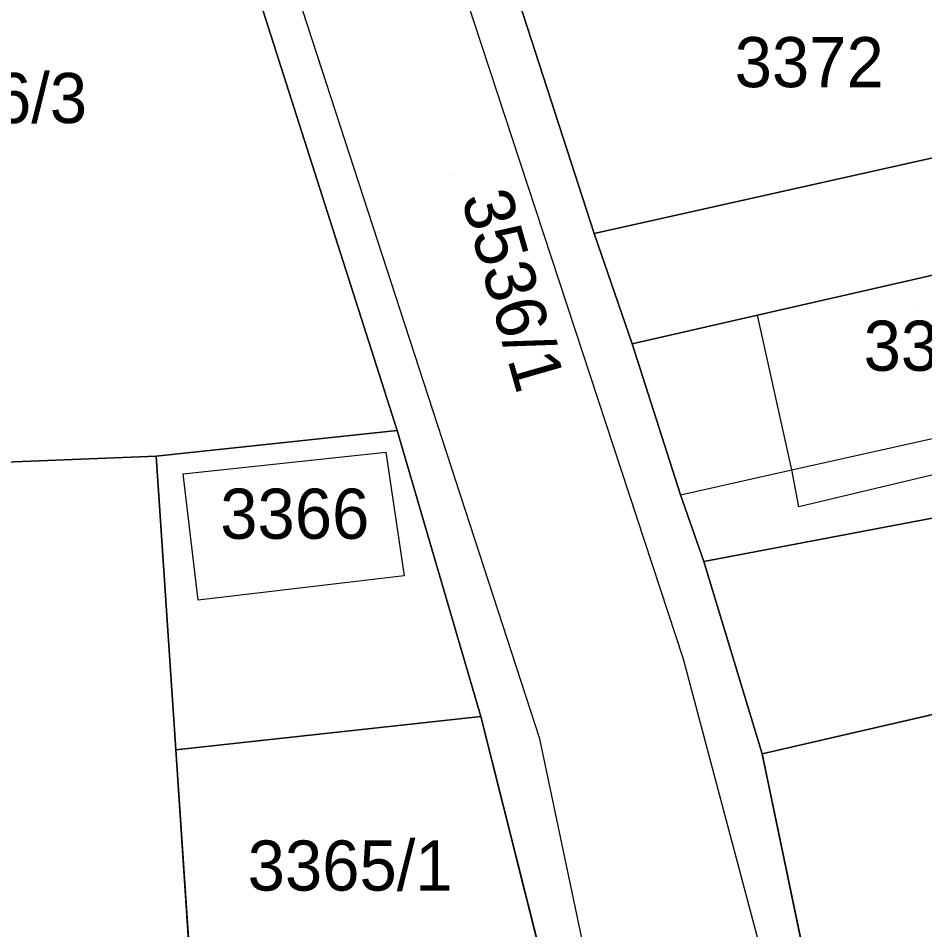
# Model space of a CAD drawing. Extents: x -262657 to -261595, y -1238015 to -1237156.
# Drawn here: x -261978.62 to -261942.44, y -1237648.33 to -1237611.98 of the extents above; entities that cross this region are included whole.
import ezdxf

# ---------------------------------------------------------------- set-up
doc = ezdxf.new("R2010")
doc.units = 0
for name, color, linetype in [('body_kn', 7, 'Continuous'), ('kladpar_druhypozemkov', 7, 'Continuous'), ('kladpar_hranice', 7, 'Continuous'), ('kladpar_parcelnecisla', 7, 'Continuous'), ('kladpar_plochy', 7, 'Continuous'), ('zappar_hrandruhpozemk', 7, 'Continuous')]:
    doc.layers.add(name, color=color, linetype=linetype)

msp = doc.modelspace()

# ---------------------------------------------------------------- linework, layer by layer
at = {"layer": 'body_kn'}
for p, q in [((-261955.63, -1237620.56), (-261955.63, -1237620.56)), ((-261955.63, -1237620.56), (-261955.63, -1237620.56)), ((-261949.11, -1237623.82), (-261949.11, -1237623.82)), ((-261954.11, -1237624.97), (-261954.11, -1237624.97)), ((-261954.11, -1237624.97), (-261954.11, -1237624.97)), ((-261963.49, -1237628.42), (-261963.49, -1237628.42)), ((-261963.49, -1237628.42), (-261963.49, -1237628.42)), ((-261963.95, -1237629.28), (-261963.95, -1237629.28)), ((-261963.95, -1237629.28), (-261963.95, -1237629.28)), ((-261973.11, -1237629.45), (-261973.11, -1237629.45)), ((-261947.74, -1237629.99), (-261947.74, -1237629.99)), ((-261972.04, -1237630.15), (-261972.04, -1237630.15)), ((-261952.18, -1237630.99), (-261952.18, -1237630.99)), ((-261952.18, -1237630.99), (-261952.18, -1237630.99)), ((-261947.47, -1237631.46), (-261947.47, -1237631.46)), ((-261951.25, -1237633.64), (-261951.25, -1237633.64)), ((-261951.25, -1237633.64), (-261951.25, -1237633.64)), ((-261963.21, -1237634.22), (-261963.21, -1237634.22)), ((-261971.44, -1237635.19), (-261971.44, -1237635.19)), ((-261952.08, -1237637.52), (-261952.08, -1237637.52)), ((-261960.15, -1237639.82), (-261960.15, -1237639.82)), ((-261960.15, -1237639.82), (-261960.15, -1237639.82)), ((-261957.8, -1237640.72), (-261957.8, -1237640.72)), ((-261972.33, -1237641.16), (-261972.33, -1237641.16)), ((-261948.93, -1237641.32), (-261948.93, -1237641.32)), ((-261948.93, -1237641.32), (-261948.93, -1237641.32))]:
    msp.add_line(p, q, dxfattribs=at)
at = {"layer": 'kladpar_druhypozemkov'}
for p, q in [((-261946.52, -1237612.99), (-261946.52, -1237612.99)), ((-261961.25, -1237618.27), (-261961.25, -1237618.27)), ((-261942.66, -1237623.55), (-261942.66, -1237623.55)), ((-261967.95, -1237630.48), (-261967.95, -1237630.48)), ((-261965.05, -1237645.06), (-261965.05, -1237645.06))]:
    msp.add_line(p, q, dxfattribs=at)
at = {"layer": 'kladpar_hranice'}
for p, q in [((-261960.15, -1237639.82), (-261955.72, -1237657.46)), ((-261945.81, -1237656.22), (-261948.93, -1237641.32))]:
    msp.add_line(p, q, dxfattribs=at)
for points in [[(-261954.11, -1237624.97), (-261955.63, -1237620.56), (-261934.85, -1237615.92), (-261935.27, -1237614.2), (-261937.29, -1237605.35), (-261937.81, -1237603.55), (-261924.04, -1237600.56), (-261919.87, -1237617.28), (-261922.93, -1237617.93), (-261933.84, -1237620.33), (-261936.24, -1237620.88), (-261949.11, -1237623.82), (-261954.11, -1237624.97)], [(-261971.52, -1237603.32), (-261963.49, -1237628.42), (-261973.11, -1237629.45), (-261987.81, -1237630.03), (-261988.77, -1237624.81), (-261990.82, -1237625.19), (-261994.15, -1237607.67), (-261971.52, -1237603.32)], [(-261952.29, -1237673.66), (-261952.97, -1237670.7), (-261955.72, -1237657.46), (-261960.15, -1237639.82), (-261963.49, -1237628.42), (-261971.52, -1237603.32)], [(-261955.63, -1237620.56), (-261959.54, -1237608.49), (-261937.81, -1237603.55), (-261937.29, -1237605.35), (-261935.27, -1237614.2), (-261934.85, -1237615.92), (-261955.63, -1237620.56)], [(-261959.54, -1237608.49), (-261955.63, -1237620.56), (-261954.11, -1237624.97), (-261952.18, -1237630.99), (-261951.25, -1237633.64), (-261948.93, -1237641.32), (-261945.81, -1237656.22), (-261943.87, -1237665.27), (-261943.59, -1237666.59), (-261942.75, -1237671.05)], [(-261951.25, -1237633.64), (-261952.18, -1237630.99), (-261954.11, -1237624.97), (-261949.11, -1237623.82), (-261936.24, -1237620.88), (-261933.84, -1237620.33), (-261922.93, -1237617.93), (-261919.87, -1237617.28), (-261907.09, -1237614.52), (-261905.44, -1237620.94), (-261935.97, -1237630.75), (-261951.25, -1237633.64)], [(-261948.93, -1237641.32), (-261951.25, -1237633.64), (-261935.97, -1237630.75), (-261905.44, -1237620.94), (-261903.02, -1237630.72), (-261948.93, -1237641.32)], [(-261963.49, -1237628.42), (-261960.15, -1237639.82), (-261972.33, -1237641.16), (-261973.11, -1237629.45), (-261963.49, -1237628.42)], [(-261990.01, -1237630.12), (-261987.81, -1237630.03), (-261973.11, -1237629.45), (-261972.33, -1237641.16), (-261971.44, -1237654.4), (-261987.18, -1237654.68), (-261990.01, -1237630.12)], [(-261948.93, -1237641.32), (-261903.02, -1237630.72), (-261899.3, -1237645.4)], [(-261955.72, -1237657.46), (-261952.97, -1237670.7), (-261964.06, -1237672.97), (-261970.17, -1237674.4), (-261971.19, -1237658.51), (-261971.44, -1237654.4), (-261972.33, -1237641.16), (-261960.15, -1237639.82)]]:
    msp.add_lwpolyline(points, dxfattribs=at)
at = {"layer": 'kladpar_plochy'}
for p, q in [((-261948.93, -1237641.32), (-261903.02, -1237630.72)), ((-261972.33, -1237641.16), (-261960.15, -1237639.82)), ((-261960.15, -1237639.82), (-261955.72, -1237657.46)), ((-261971.44, -1237654.4), (-261972.33, -1237641.16)), ((-261945.81, -1237656.22), (-261948.93, -1237641.32))]:
    msp.add_line(p, q, dxfattribs=at)
for points in [[(-261954.11, -1237624.97), (-261955.63, -1237620.56), (-261934.85, -1237615.92), (-261935.27, -1237614.2), (-261937.29, -1237605.35), (-261937.81, -1237603.55), (-261924.04, -1237600.56), (-261919.87, -1237617.28), (-261922.93, -1237617.93), (-261933.84, -1237620.33), (-261936.24, -1237620.88), (-261949.11, -1237623.82)], [(-261971.52, -1237603.32), (-261963.49, -1237628.42), (-261973.11, -1237629.45), (-261987.81, -1237630.03), (-261988.77, -1237624.81), (-261990.82, -1237625.19), (-261994.15, -1237607.67)], [(-261955.63, -1237620.56), (-261959.54, -1237608.49), (-261937.81, -1237603.55), (-261937.29, -1237605.35), (-261935.27, -1237614.2), (-261934.85, -1237615.92)], [(-261951.25, -1237633.64), (-261952.18, -1237630.99), (-261954.11, -1237624.97), (-261949.11, -1237623.82), (-261936.24, -1237620.88), (-261933.84, -1237620.33), (-261922.93, -1237617.93), (-261919.87, -1237617.28), (-261907.09, -1237614.52), (-261905.44, -1237620.94), (-261935.97, -1237630.75)], [(-261948.93, -1237641.32), (-261951.25, -1237633.64), (-261935.97, -1237630.75), (-261905.44, -1237620.94), (-261903.02, -1237630.72)], [(-261963.49, -1237628.42), (-261960.15, -1237639.82), (-261972.33, -1237641.16), (-261973.11, -1237629.45)], [(-261990.01, -1237630.12), (-261987.81, -1237630.03), (-261973.11, -1237629.45), (-261972.33, -1237641.16), (-261971.44, -1237654.4), (-261987.18, -1237654.68)]]:
    msp.add_lwpolyline(points, close=True, dxfattribs=at)
msp.add_lwpolyline([(-261959.54, -1237608.49), (-261955.63, -1237620.56), (-261954.11, -1237624.97), (-261952.18, -1237630.99), (-261951.25, -1237633.64), (-261948.93, -1237641.32), (-261945.81, -1237656.22), (-261943.87, -1237665.27), (-261943.59, -1237666.59), (-261942.75, -1237671.05), (-261944.34, -1237671.48), (-261950.91, -1237673.28), (-261952.29, -1237673.66), (-261952.97, -1237670.7), (-261955.72, -1237657.46), (-261960.15, -1237639.82), (-261963.49, -1237628.42), (-261971.52, -1237603.32)], dxfattribs=at)
at = {"layer": 'zappar_hrandruhpozemk'}
for p, q in [((-261976.86, -1237562.12), (-261952.08, -1237637.52)), ((-261957.8, -1237640.72), (-261978.89, -1237575.95)), ((-261947.74, -1237629.99), (-261949.11, -1237623.82)), ((-261947.74, -1237629.99), (-261935.03, -1237627.16)), ((-261934.77, -1237628.44), (-261947.47, -1237631.46)), ((-261963.95, -1237629.28), (-261963.21, -1237634.22)), ((-261952.18, -1237630.99), (-261947.74, -1237629.99)), ((-261947.47, -1237631.46), (-261947.74, -1237629.99)), ((-261963.21, -1237634.22), (-261971.44, -1237635.19)), ((-261952.08, -1237637.52), (-261947.91, -1237653.22)), ((-261950.91, -1237673.28), (-261957.8, -1237640.72))]:
    msp.add_line(p, q, dxfattribs=at)
msp.add_lwpolyline([(-261971.44, -1237635.19), (-261972.04, -1237630.15), (-261963.95, -1237629.28)], dxfattribs=at)

# ---------------------------------------------------------------- texts
at = {"layer": 'kladpar_parcelnecisla'}
for s, p in [('3372', (-261950.024, -1237614.73)), ('3406/3', (-261984.046, -1237616.16)), ('3371', (-261944.878, -1237626.04)), ('3366', (-261970.555, -1237632.74)), ('3365/1', (-261969.46, -1237646.77))]:
    msp.add_text(s, height=2, dxfattribs=at).set_placement(p)
msp.add_text('3536/1', height=2, rotation=286, dxfattribs=at).set_placement((-261960.947, -1237619.147))

doc.saveas('drawing.dxf')
